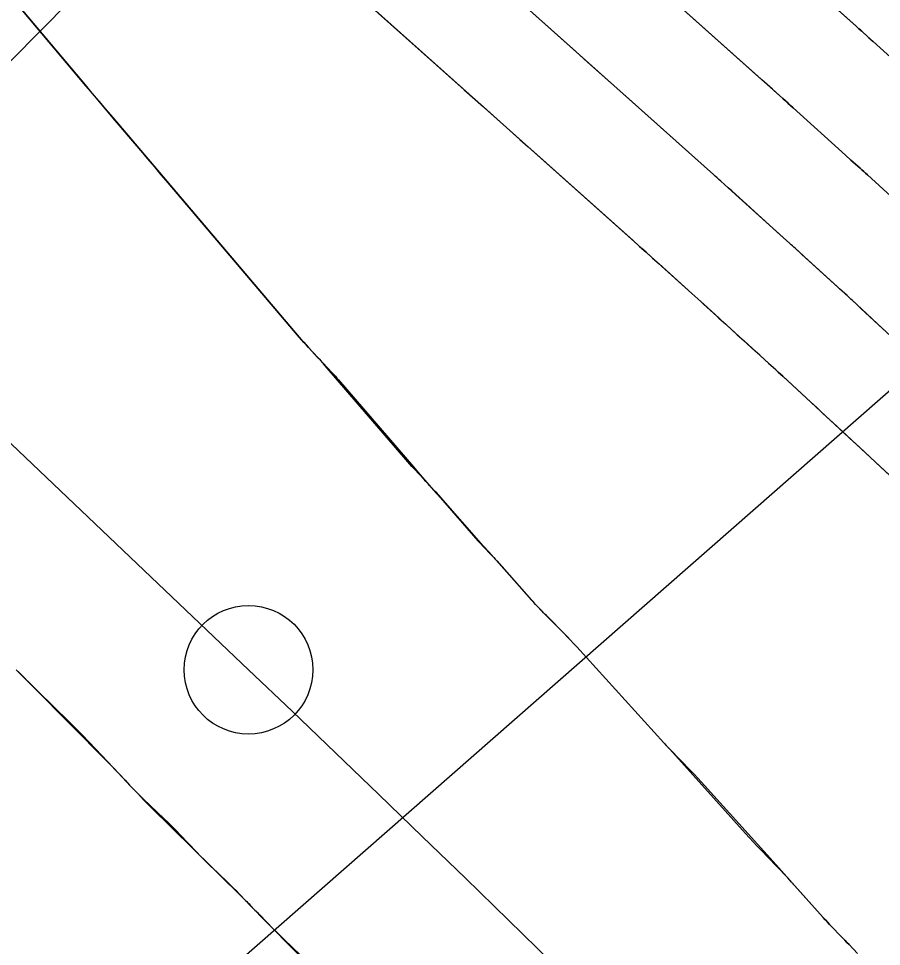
# Model space of a CAD drawing. Extents: x 954385 to 988206, y 1868364 to 1924553.
# Drawn here: x 955849.43 to 955882.97, y 1922926.39 to 1922962.47 of the extents above; entities that cross this region are included whole.
import ezdxf

# ---------------------------------------------------------------- set-up
doc = ezdxf.new("R2010")
doc.units = 0
for name, color, linetype in [('16', 7, 'Continuous'), ('21', 7, 'Continuous'), ('26', 7, 'Continuous'), ('6', 7, 'Continuous'), ('7', 7, 'Continuous'), ('Default', 7, 'Continuous')]:
    doc.layers.add(name, color=color, linetype=linetype)

msp = doc.modelspace()

# ---------------------------------------------------------------- linework, layer by layer
at = {"layer": '16'}
for points in [[(955855.671, 1922985.7), (955881.986, 1922962.174), (955882.041, 1922962.124), (955882.097, 1922962.075), (955882.152, 1922962.025), (955882.207, 1922961.975), (955882.483, 1922961.726), (955882.649, 1922961.576), (955884.972, 1922959.476)], [(955852.454, 1922983.214), (955879.137, 1922959.358), (955879.238, 1922959.268), (955879.339, 1922959.177), (955879.44, 1922959.086), (955879.54, 1922958.995), (955881.573, 1922957.159), (955881.785, 1922956.967), (955882.14, 1922956.647), (955882.211, 1922956.583), (955882.281, 1922956.519), (955882.352, 1922956.455), (955882.423, 1922956.39), (955883.945, 1922955.003)], [(955885.834, 1922947.811), (955882.185, 1922951.189), (955881.96, 1922951.398), (955881.734, 1922951.606), (955881.507, 1922951.814), (955881.281, 1922952.021), (955880.019, 1922953.17), (955879.868, 1922953.308), (955879.615, 1922953.539), (955879.565, 1922953.585), (955879.514, 1922953.631), (955879.463, 1922953.677), (955879.413, 1922953.722), (955877.295, 1922955.635), (955877.153, 1922955.764), (955877.01, 1922955.893), (955876.724, 1922956.151), (955876.653, 1922956.215), (955876.581, 1922956.28), (955876.509, 1922956.344), (955876.438, 1922956.408), (955850.285, 1922979.791)], [(955884.015, 1922944.046), (955881.078, 1922946.765), (955880.866, 1922946.961), (955880.654, 1922947.157), (955880.442, 1922947.353), (955880.23, 1922947.549), (955879.137, 1922948.561), (955879.048, 1922948.644), (955878.959, 1922948.726), (955878.87, 1922948.807), (955878.781, 1922948.889), (955878.423, 1922949.215), (955878.244, 1922949.378), (955878.065, 1922949.541), (955876.974, 1922950.536), (955876.86, 1922950.639), (955876.746, 1922950.743), (955876.632, 1922950.846), (955876.518, 1922950.949), (955876.062, 1922951.361), (955875.948, 1922951.464), (955875.834, 1922951.567), (955875.719, 1922951.671), (955875.605, 1922951.774), (955874.159, 1922953.08), (955873.991, 1922953.231), (955873.823, 1922953.382), (955873.655, 1922953.533), (955873.486, 1922953.684), (955847.181, 1922977.203)], [(955843.381, 1922970.143), (955852.018, 1922959.89), (955852.287, 1922959.572), (955852.556, 1922959.253), (955852.825, 1922958.935), (955853.094, 1922958.618), (955860.343, 1922950.085), (955860.431, 1922949.983), (955860.521, 1922949.881), (955860.612, 1922949.78), (955860.704, 1922949.681), (955861.628, 1922948.691), (955861.689, 1922948.625), (955861.75, 1922948.559), (955861.809, 1922948.491), (955861.868, 1922948.423), (955864.782, 1922945.035), (955865.043, 1922944.733), (955865.304, 1922944.432), (955865.566, 1922944.131), (955865.829, 1922943.831), (955867.29, 1922942.168), (955867.349, 1922942.101), (955867.41, 1922942.035), (955867.471, 1922941.969), (955867.532, 1922941.904), (955867.78, 1922941.645), (955867.842, 1922941.58), (955867.903, 1922941.514), (955867.963, 1922941.448), (955868.023, 1922941.381), (955869.376, 1922939.855), (955869.426, 1922939.799), (955869.477, 1922939.744), (955869.528, 1922939.689), (955869.58, 1922939.635), (955869.788, 1922939.419), (955869.84, 1922939.365), (955869.892, 1922939.311), (955869.944, 1922939.258), (955869.997, 1922939.204), (955870.638, 1922938.552), (955870.762, 1922938.425), (955870.885, 1922938.297), (955871.006, 1922938.167), (955871.126, 1922938.037), (955874.515, 1922934.309), (955874.55, 1922934.271), (955874.584, 1922934.233), (955874.677, 1922934.13), (955874.688, 1922934.118), (955874.699, 1922934.107), (955874.744, 1922934.061), (955875.559, 1922933.224), (955875.696, 1922933.082), (955875.831, 1922932.938), (955875.965, 1922932.794), (955876.098, 1922932.648), (955878.765, 1922929.687), (955878.977, 1922929.452), (955879.188, 1922929.217), (955879.398, 1922928.982), (955879.609, 1922928.746), (955880.71, 1922927.514), (955880.791, 1922927.423), (955880.873, 1922927.334), (955880.957, 1922927.245), (955881.041, 1922927.157), (955881.384, 1922926.802), (955881.466, 1922926.717), (955881.549, 1922926.631), (955881.631, 1922926.546), (955881.713, 1922926.461), (955882.04, 1922926.12)], [(955849.424, 1922937.083), (955849.629, 1922936.867), (955849.837, 1922936.653), (955850.046, 1922936.441), (955852.854, 1922933.607), (955852.963, 1922933.496), (955853.072, 1922933.384), (955853.179, 1922933.272), (955853.286, 1922933.158), (955853.8, 1922932.61), (955853.862, 1922932.544), (955853.925, 1922932.477), (955853.988, 1922932.411), (955854.051, 1922932.344), (955854.304, 1922932.08), (955854.368, 1922932.014), (955854.432, 1922931.948), (955854.496, 1922931.883), (955854.561, 1922931.818), (955856.217, 1922930.183), (955856.429, 1922929.973), (955856.642, 1922929.763), (955856.855, 1922929.553), (955857.069, 1922929.344), (955858.254, 1922928.18), (955858.301, 1922928.133), (955858.348, 1922928.087), (955858.394, 1922928.04), (955858.44, 1922927.992), (955858.623, 1922927.802), (955858.669, 1922927.755), (955858.715, 1922927.707), (955858.761, 1922927.66), (955858.808, 1922927.613), (955859.336, 1922927.076), (955859.44, 1922926.971), (955859.545, 1922926.867), (955859.65, 1922926.764), (955859.756, 1922926.661), (955863.526, 1922923.039)]]:
    msp.add_lwpolyline(points, dxfattribs=at)
at = {"layer": '21'}
msp.add_circle((955858.372, 1922937.149), 2.5, dxfattribs=at)
at = {"layer": '26'}
for points in [[(955857.131, 1922968.928), (955731.708, 1922842.022), (955733.227, 1922847.827), (955731.708, 1922842.022), (955737.494, 1922843.609)], [(955907.131, 1922968.928), (955850.387, 1922919.125), (955852.313, 1922924.808), (955850.387, 1922919.125), (955856.271, 1922920.298)]]:
    msp.add_lwpolyline(points, dxfattribs=at)
at = {"layer": '6'}
for points in [[(955886.831, 1922946.886), (955882.824, 1922950.598), (955882.606, 1922950.8), (955882.388, 1922951.002), (955881.832, 1922951.517), (955881.783, 1922951.562), (955881.735, 1922951.606), (955881.686, 1922951.651), (955881.637, 1922951.696), (955881.344, 1922951.962), (955881.247, 1922952.051), (955879.971, 1922953.213), (955879.742, 1922953.422), (955879.513, 1922953.63), (955879.283, 1922953.838), (955879.054, 1922954.046), (955877.295, 1922955.636), (955877.152, 1922955.765), (955877.01, 1922955.894), (955876.724, 1922956.152), (955876.653, 1922956.216), (955876.581, 1922956.28), (955876.51, 1922956.345), (955876.438, 1922956.409), (955872.915, 1922959.558), (955872.459, 1922959.966), (955872.003, 1922960.374), (955871.547, 1922960.781), (955871.091, 1922961.189), (955866.891, 1922964.944)], [(955849.339, 1922937.145), (955849.626, 1922936.864), (955849.913, 1922936.582), (955850.2, 1922936.3), (955851.399, 1922935.121), (955851.658, 1922934.863), (955851.915, 1922934.603), (955852.169, 1922934.34), (955852.421, 1922934.074), (955853.571, 1922932.849), (955853.748, 1922932.663), (955853.928, 1922932.479), (955854.11, 1922932.298), (955854.294, 1922932.119), (955855.086, 1922931.363), (955855.246, 1922931.208), (955855.405, 1922931.051), (955855.562, 1922930.892), (955855.717, 1922930.732), (955856.369, 1922930.049), (955856.506, 1922929.906), (955856.645, 1922929.766), (955856.786, 1922929.626), (955856.928, 1922929.489), (955857.542, 1922928.898), (955857.662, 1922928.782), (955857.781, 1922928.664), (955857.899, 1922928.546), (955858.015, 1922928.426), (955858.48, 1922927.944), (955858.596, 1922927.824), (955858.712, 1922927.704), (955858.829, 1922927.585), (955858.946, 1922927.465), (955860.303, 1922926.086)]]:
    msp.add_lwpolyline(points, dxfattribs=at)
at = {"layer": '7'}
for points in [[(955884.973, 1922959.478), (955882.649, 1922961.578), (955882.429, 1922961.777), (955882.208, 1922961.977), (955882.153, 1922962.027), (955882.098, 1922962.076), (955882.043, 1922962.126), (955881.987, 1922962.175), (955878.504, 1922965.286)], [(955882.039, 1922926.118), (955881.711, 1922926.459), (955881.629, 1922926.544), (955881.547, 1922926.629), (955881.465, 1922926.714), (955881.383, 1922926.8), (955881.039, 1922927.155), (955880.954, 1922927.243), (955880.871, 1922927.332), (955880.788, 1922927.422), (955880.707, 1922927.512), (955879.473, 1922928.893), (955879.328, 1922929.053), (955879.182, 1922929.212), (955879.034, 1922929.369), (955878.884, 1922929.524), (955878.282, 1922930.144), (955878.132, 1922930.299), (955877.984, 1922930.456), (955877.837, 1922930.615), (955877.692, 1922930.775), (955874.744, 1922934.062), (955874.739, 1922934.068), (955874.734, 1922934.074), (955874.728, 1922934.079), (955874.722, 1922934.085), (955874.699, 1922934.107), (955874.688, 1922934.119), (955874.677, 1922934.13), (955874.549, 1922934.271), (955874.515, 1922934.309), (955871.126, 1922938.041), (955871.007, 1922938.172), (955870.886, 1922938.301), (955870.763, 1922938.429), (955870.64, 1922938.556), (955869.999, 1922939.207), (955869.947, 1922939.26), (955869.894, 1922939.314), (955869.842, 1922939.368), (955869.79, 1922939.421), (955869.583, 1922939.637), (955869.531, 1922939.691), (955869.48, 1922939.746), (955869.429, 1922939.801), (955869.379, 1922939.856), (955868.296, 1922941.07), (955868.099, 1922941.291), (955867.902, 1922941.513), (955867.706, 1922941.735), (955867.51, 1922941.957), (955865.847, 1922943.849), (955865.794, 1922943.909), (955865.741, 1922943.968), (955865.687, 1922944.026), (955865.632, 1922944.084), (955865.412, 1922944.315), (955865.357, 1922944.373), (955865.302, 1922944.43), (955865.248, 1922944.488), (955865.193, 1922944.546), (955864.804, 1922944.961), (955864.722, 1922945.049), (955864.641, 1922945.139), (955864.56, 1922945.23), (955864.481, 1922945.322), (955861.433, 1922948.876), (955861.344, 1922948.979), (955861.254, 1922949.081), (955861.163, 1922949.182), (955861.071, 1922949.282), (955860.7, 1922949.679), (955860.608, 1922949.779), (955860.517, 1922949.88), (955860.427, 1922949.982), (955860.338, 1922950.085), (955855.248, 1922956.086), (955854.981, 1922956.4), (955854.714, 1922956.714), (955854.448, 1922957.028), (955854.181, 1922957.343), (955853.114, 1922958.6), (955852.848, 1922958.914), (955852.582, 1922959.229), (955852.316, 1922959.544), (955852.05, 1922959.859), (955848.41, 1922964.183)], [(955862.215, 1922963.762), (955866.755, 1922959.702), (955867.502, 1922959.034), (955868.92, 1922957.767), (955869.245, 1922957.476), (955869.571, 1922957.185), (955873.319, 1922953.834), (955873.571, 1922953.609), (955873.823, 1922953.383), (955874.075, 1922953.156), (955874.326, 1922952.929), (955875.605, 1922951.774), (955875.719, 1922951.67), (955875.833, 1922951.567), (955875.947, 1922951.464), (955876.061, 1922951.361), (955876.568, 1922950.903), (955876.657, 1922950.823), (955876.745, 1922950.742), (955876.834, 1922950.662), (955876.922, 1922950.581), (955877.365, 1922950.178), (955877.63, 1922949.937), (955878.583, 1922949.069), (955878.771, 1922948.897), (955878.959, 1922948.725), (955879.146, 1922948.552), (955879.334, 1922948.38), (955881.888, 1922946.014), (955882.104, 1922945.814), (955882.32, 1922945.614), (955882.536, 1922945.414), (955882.752, 1922945.214), (955884.014, 1922944.045)], [(955883.945, 1922955.003), (955882.423, 1922956.391), (955882.353, 1922956.455), (955882.282, 1922956.519), (955882.211, 1922956.584), (955882.14, 1922956.648), (955881.786, 1922956.968), (955881.573, 1922957.161), (955879.542, 1922958.997), (955879.441, 1922959.088), (955879.34, 1922959.179), (955879.239, 1922959.269), (955879.138, 1922959.36), (955878.732, 1922959.722), (955878.529, 1922959.903), (955878.327, 1922960.084), (955875.041, 1922963.019)]]:
    msp.add_lwpolyline(points, dxfattribs=at)
at = {"layer": 'Default'}
msp.add_line((955858.372, 1922937.149), (955453.201, 1923322.797), dxfattribs=at)
msp.add_arc((955068.332, 1922107.114), 1145.916, 31.460692, 46.414195, dxfattribs=at)

doc.saveas('drawing.dxf')
